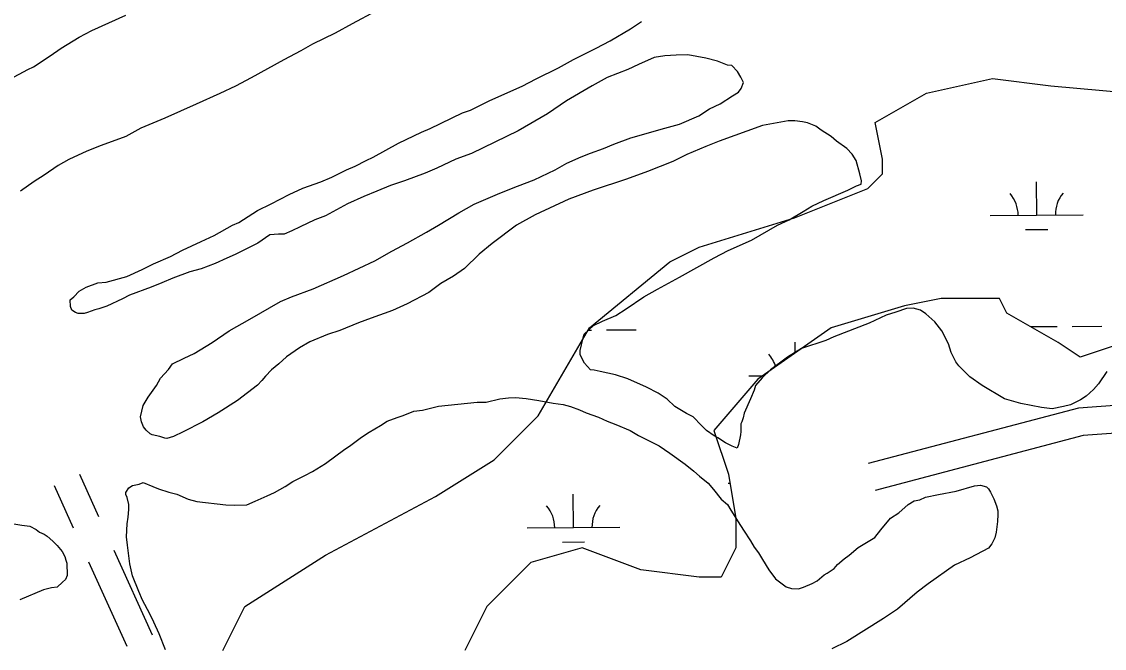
# Model space of a CAD drawing. Extents: x 3540316 to 3578335, y 553172 to 578787.
# Drawn here: x 3558871 to 3560038, y 573078 to 573753 of the extents above; entities that cross this region are included whole.
import ezdxf

# ---------------------------------------------------------------- set-up
doc = ezdxf.new("R2010")
doc.units = 0
for name, color, linetype in [('V-ROAD-CNTR', 7, 'Continuous'), ('V-SITE-VEGE', 7, 'Continuous'), ('V-WETL-SWMP', 7, 'Continuous')]:
    doc.layers.add(name, color=color, linetype=linetype)

msp = doc.modelspace()

# ---------------------------------------------------------------- linework, layer by layer
at = {"layer": 'V-ROAD-CNTR'}
for points in [[(3560324.3, 573144.4), (3560324.3, 573158.9), (3560287.3, 573257.7), (3560248.4, 573322.6), (3560181.1, 573349.5), (3560010.1, 573337.2), (3559783.3, 573277.5)], [(3559232.7, 572584.1), (3559282.2, 572612), (3559436.1, 572671.2), (3559601.9, 572777.8), (3559816.3, 572873.1), (3559911.6, 572920.7), (3560006.3, 572956.2), (3560112.9, 573015.5), (3560254.3, 573074.4), (3560294.3, 573104.4), (3560294.3, 573153.5), (3560260.1, 573244.6), (3560227.8, 573298.5), (3560176.4, 573319), (3560015.1, 573307.5), (3559790.9, 573248.5)], [(3558933.5, 573266), (3558954.1, 573220.5)], [(3558906.2, 573253.6), (3558926.8, 573208.1)], [(3558970.6, 573184), (3559011.9, 573092.9)], [(3558943.3, 573171.6), (3558984.6, 573080.6)]]:
    msp.add_lwpolyline(points, dxfattribs=at)
at = {"layer": 'V-SITE-VEGE'}
for p, q in [((3558946.7, 573743.9), (3558983.6, 573760.2)), ((3559252.8, 573764.6), (3559227.3, 573751.1)), ((3558933.2, 573736.6), (3558946.7, 573743.9)), ((3559227.3, 573751.1), (3559208.9, 573741)), ((3559505.5, 573732.7), (3559527.2, 573745.5)), ((3559527.2, 573745.5), (3559539.1, 573753.4)), ((3558913.7, 573724.8), (3558933.2, 573736.6)), ((3559208.9, 573741), (3559184.5, 573729.2)), ((3559490.4, 573724.8), (3559505.5, 573732.7)), ((3558901.8, 573716.5), (3558913.7, 573724.8)), ((3559172, 573721.9), (3559153.6, 573712.4)), ((3559184.5, 573729.2), (3559172, 573721.9)), ((3559466, 573712.5), (3559490.4, 573724.8)), ((3558884, 573704.7), (3558901.8, 573716.5)), ((3559153.6, 573712.4), (3559118.4, 573692.8)), ((3559449.7, 573703.5), (3559466, 573712.5)), ((3559535.9, 573707.4), (3559524.5, 573701.8)), ((3559552.8, 573714.8), (3559535.9, 573707.4)), ((3559564.2, 573716.6), (3559552.8, 573714.8)), ((3559576.7, 573717.3), (3559564.2, 573716.6)), ((3559589.3, 573717.5), (3559576.7, 573717.3)), ((3559608.5, 573713.9), (3559589.3, 573717.5)), ((3559621.1, 573710.8), (3559608.5, 573713.9)), ((3559632, 573706.6), (3559621.1, 573710.8)), ((3558858.5, 573691.3), (3558878, 573701.9)), ((3558878, 573701.9), (3558884, 573704.7)), ((3559425.8, 573691.7), (3559449.7, 573703.5)), ((3559524.5, 573701.8), (3559502.3, 573693.3)), ((3559636.4, 573706.1), (3559632, 573706.6)), ((3559642.5, 573699.7), (3559636.4, 573706.1)), ((3559646.4, 573693.7), (3559642.5, 573699.7)), ((3559101.6, 573683.8), (3559084.8, 573675.9)), ((3559118.4, 573692.8), (3559101.6, 573683.8)), ((3559375.9, 573668.6), (3559410.7, 573683.8)), ((3559410.7, 573683.8), (3559425.8, 573691.7)), ((3559486, 573684.3), (3559458.4, 573668.1)), ((3559502.3, 573693.3), (3559486, 573684.3)), ((3559649.2, 573687.8), (3559646.4, 573693.7)), ((3559646.6, 573681.2), (3559649.2, 573687.8)), ((3559084.8, 573675.9), (3559059.3, 573664.6)), ((3559623.9, 573665), (3559637.4, 573673.4)), ((3559637.4, 573673.4), (3559643.9, 573677.3)), ((3559643.9, 573677.3), (3559646.6, 573681.2)), ((3559059.3, 573664.6), (3559025.6, 573649.4)), ((3559354.8, 573657.9), (3559375.9, 573668.6)), ((3559458.4, 573668.1), (3559437.8, 573654.2)), ((3559612.5, 573659.4), (3559623.9, 573665)), ((3559025.6, 573649.4), (3558999.6, 573638.7)), ((3559311.4, 573638.2), (3559346.1, 573655.1)), ((3559346.1, 573655.1), (3559354.8, 573657.9)), ((3559437.8, 573654.2), (3559406.4, 573635.7)), ((3559580, 573643.1), (3559601.1, 573652.1)), ((3559601.1, 573652.1), (3559612.5, 573659.4)), ((3558999.6, 573638.7), (3558983.3, 573629.7)), ((3559302.2, 573634.2), (3559311.4, 573638.2)), ((3559527.8, 573628.1), (3559564.2, 573638.5)), ((3559564.2, 573638.5), (3559580, 573643.1)), ((3559669.6, 573641.6), (3559622.8, 573624.6)), ((3559697.3, 573646.4), (3559669.6, 573641.6)), ((3559704.4, 573646.5), (3559697.3, 573646.4)), ((3559712.6, 573645.5), (3559704.4, 573646.5)), ((3559718.1, 573644.5), (3559712.6, 573645.5)), ((3559726.9, 573640.8), (3559718.1, 573644.5)), ((3559733, 573636.5), (3559726.9, 573640.8)), ((3558983.3, 573629.7), (3558956.7, 573620)), ((3559277.2, 573622.4), (3559302.2, 573634.2)), ((3559406.4, 573635.7), (3559356, 573611.5)), ((3559509.3, 573621.3), (3559527.8, 573628.1)), ((3559743.5, 573629.6), (3559733, 573636.5)), ((3559749.5, 573624.7), (3559743.5, 573629.6)), ((3558941.5, 573613.8), (3558922, 573604.8)), ((3558956.7, 573620), (3558941.5, 573613.8)), ((3559250.1, 573607.3), (3559277.2, 573622.4)), ((3559484.3, 573611.7), (3559498.4, 573616.8)), ((3559498.4, 573616.8), (3559509.3, 573621.3)), ((3559608.7, 573618.9), (3559588.1, 573610.4)), ((3559622.8, 573624.6), (3559608.7, 573618.9)), ((3559760.6, 573616.7), (3559749.5, 573624.7)), ((3559766.1, 573610.8), (3559760.6, 573616.7)), ((3558922, 573604.8), (3558910.6, 573598.6)), ((3559230.6, 573597.7), (3559242.5, 573603.9)), ((3559242.5, 573603.9), (3559250.1, 573607.3)), ((3559339.2, 573605.3), (3559318.5, 573595.7)), ((3559356, 573611.5), (3559339.2, 573605.3)), ((3559458.8, 573601), (3559474, 573607.7)), ((3559474, 573607.7), (3559484.3, 573611.7)), ((3559572.9, 573602.6), (3559545.8, 573591.8)), ((3559588.1, 573610.4), (3559572.9, 573602.6)), ((3559770.6, 573603.7), (3559766.1, 573610.8)), ((3559774.6, 573589.6), (3559770.6, 573603.7)), ((3558910.6, 573598.6), (3558895.4, 573588)), ((3559205.6, 573585.9), (3559221.4, 573593.8)), ((3559221.4, 573593.8), (3559230.6, 573597.7)), ((3559318.5, 573595.7), (3559306.1, 573590.1)), ((3559423.6, 573583), (3559446.3, 573593.7)), ((3559446.3, 573593.7), (3559458.8, 573601)), ((3559545.8, 573591.8), (3559522.9, 573583.8)), ((3558884.6, 573581.3), (3558870, 573570.8)), ((3558895.4, 573588), (3558884.6, 573581.3)), ((3559174.1, 573574), (3559193.7, 573580.8)), ((3559193.7, 573580.8), (3559205.6, 573585.9)), ((3559283.8, 573582.1), (3559268.6, 573577)), ((3559306.1, 573590.1), (3559283.8, 573582.1)), ((3559405.6, 573576.2), (3559423.6, 573583)), ((3559522.9, 573583.8), (3559487.1, 573571.9)), ((3559776.3, 573582), (3559774.6, 573589.6)), ((3559775.9, 573578.2), (3559776.3, 573582)), ((3559140, 573557.1), (3559159.5, 573567.2)), ((3559159.5, 573567.2), (3559174.1, 573574)), ((3559253.9, 573570.7), (3559239.8, 573565.1)), ((3559268.6, 573577), (3559253.9, 573570.7)), ((3559359, 573556.9), (3559386.6, 573568.8)), ((3559386.6, 573568.8), (3559405.6, 573576.2)), ((3559487.1, 573571.9), (3559461, 573562.2)), ((3559743.3, 573564), (3559754.1, 573568.6)), ((3559754.1, 573568.6), (3559761.7, 573571.9)), ((3559761.7, 573571.9), (3559771, 573576.4)), ((3559771, 573576.4), (3559775.9, 573578.2)), ((3559125.3, 573549.8), (3559140, 573557.1)), ((3559222.4, 573557.2), (3559198.6, 573544.3)), ((3559239.8, 573565.1), (3559222.4, 573557.2)), ((3559342.2, 573547.4), (3559359, 573556.9)), ((3559461, 573562.2), (3559424.6, 573545.3)), ((3559722.7, 573554.5), (3559735.7, 573560.7)), ((3559735.7, 573560.7), (3559743.3, 573564)), ((3559105.3, 573537), (3559125.3, 573549.8)), ((3559198.6, 573544.3), (3559187.2, 573539.8)), ((3559320.5, 573534), (3559342.2, 573547.4)), ((3559424.6, 573545.3), (3559404.6, 573534.1)), ((3559698.3, 573539.9), (3559713.5, 573548.9)), ((3559713.5, 573548.9), (3559722.7, 573554.5)), ((3559078.7, 573522.9), (3559098.3, 573534.1)), ((3559098.3, 573534.1), (3559105.3, 573537)), ((3559171.4, 573532.4), (3559162.2, 573527.9)), ((3559187.2, 573539.8), (3559171.4, 573532.4)), ((3559307.5, 573526.7), (3559320.5, 573534)), ((3559404.6, 573534.1), (3559378.1, 573514.6)), ((3559657.7, 573518), (3559685.8, 573534.3)), ((3559685.8, 573534.3), (3559698.3, 573539.9)), ((3559064.6, 573516.7), (3559078.7, 573522.9)), ((3559138.8, 573523.8), (3559125.8, 573514.9)), ((3559148.1, 573524.5), (3559138.8, 573523.8)), ((3559154.1, 573524.5), (3559148.1, 573524.5)), ((3559162.2, 573527.9), (3559154.1, 573524.5)), ((3559286.9, 573515), (3559307.5, 573526.7)), ((3559044.6, 573507.2), (3559064.6, 573516.7)), ((3559117.2, 573510.4), (3559107.9, 573505.9)), ((3559125.8, 573514.9), (3559117.2, 573510.4)), ((3559270.1, 573506), (3559286.9, 573515)), ((3559378.1, 573514.6), (3559364.1, 573503)), ((3559632.7, 573506.8), (3559657.7, 573518)), ((3559013.1, 573492.5), (3559031.6, 573500.4)), ((3559031.6, 573500.4), (3559044.6, 573507.2)), ((3559092.2, 573498.5), (3559079.7, 573492.9)), ((3559101.4, 573502.5), (3559092.2, 573498.5)), ((3559107.9, 573505.9), (3559101.4, 573502.5)), ((3559251.7, 573495.9), (3559270.1, 573506)), ((3559364.1, 573503), (3559348.5, 573487.4)), ((3559580.1, 573478.2), (3559617.5, 573498.9)), ((3559617.5, 573498.9), (3559632.7, 573506.8)), ((3558984.4, 573479), (3559001.2, 573486.3)), ((3559001.2, 573486.3), (3559013.1, 573492.5)), ((3559064.5, 573487.2), (3559052.5, 573483.8)), ((3559079.7, 573492.9), (3559064.5, 573487.2)), ((3559218.1, 573480.1), (3559251.7, 573495.9)), ((3559348.5, 573487.4), (3559336.6, 573479.1)), ((3558962.1, 573472.7), (3558984.4, 573479)), ((3559034.1, 573477), (3559022.1, 573471.9)), ((3559052.5, 573483.8), (3559034.1, 573477)), ((3559185.5, 573465.5), (3559218.1, 573480.1)), ((3559336.6, 573479.1), (3559323, 573471.2)), ((3559556.3, 573465.3), (3559580.1, 573478.2)), ((3558927.3, 573456.9), (3558933.3, 573463)), ((3558933.3, 573463), (3558940.8, 573467.5)), ((3558940.8, 573467.5), (3558953.3, 573472)), ((3558953.3, 573472), (3558962.1, 573472.7)), ((3559010.7, 573467.4), (3558987.4, 573458.8)), ((3559022.1, 573471.9), (3559010.7, 573467.4)), ((3559162.1, 573456.9), (3559185.5, 573465.5)), ((3559323, 573471.2), (3559310.1, 573461.8)), ((3559541.7, 573456.9), (3559556.3, 573465.3)), ((3558923.6, 573453.6), (3558927.3, 573456.9)), ((3558923.7, 573446.5), (3558923.6, 573453.6)), ((3558979.8, 573454.9), (3558963, 573447)), ((3558987.4, 573458.8), (3558979.8, 573454.9)), ((3559117.2, 573432.8), (3559150.2, 573451.9)), ((3559150.2, 573451.9), (3559162.1, 573456.9)), ((3559310.1, 573461.8), (3559286.8, 573449.4)), ((3559522.7, 573444), (3559541.7, 573456.9)), ((3558925.4, 573442.7), (3558923.7, 573446.5)), ((3558929.2, 573440), (3558925.4, 573442.7)), ((3558932, 573438.9), (3558929.2, 573440)), ((3558938.5, 573439), (3558932, 573438.9)), ((3558942.3, 573440.2), (3558938.5, 573439)), ((3558949.9, 573443), (3558942.3, 573440.2)), ((3558954.3, 573444.2), (3558949.9, 573443)), ((3558963, 573447), (3558954.3, 573444.2)), ((3559271, 573442.1), (3559247.7, 573434.1)), ((3559286.8, 573449.4), (3559271, 573442.1)), ((3559511.4, 573436.8), (3559522.7, 573444)), ((3559813.3, 573440.5), (3559803, 573437.1)), ((3559824.7, 573444.5), (3559813.3, 573440.5)), ((3559831.8, 573444.6), (3559824.7, 573444.5)), ((3559840, 573442.5), (3559831.8, 573444.6)), ((3559845.5, 573438.8), (3559840, 573442.5)), ((3559855.5, 573430.2), (3559845.5, 573438.8)), ((3559094.9, 573420.5), (3559117.2, 573432.8)), ((3559234.1, 573429), (3559214, 573420.6)), ((3559247.7, 573434.1), (3559234.1, 573429)), ((3559487.5, 573426.1), (3559497.3, 573430.6)), ((3559497.3, 573430.6), (3559511.4, 573436.8)), ((3559784.5, 573428.7), (3559746.5, 573413.9)), ((3559803, 573437.1), (3559784.5, 573428.7)), ((3559862.7, 573420.5), (3559855.5, 573430.2)), ((3559076.6, 573407.7), (3559094.9, 573420.5)), ((3559200.9, 573416.5), (3559181.9, 573408.6)), ((3559214, 573420.6), (3559200.9, 573416.5)), ((3559476.2, 573412.8), (3559477.3, 573416.6)), ((3559477.3, 573416.6), (3559487.5, 573426.1)), ((3559870, 573406.4), (3559862.7, 573420.5)), ((3559057.1, 573395.9), (3559076.6, 573407.7)), ((3559181.9, 573408.6), (3559170.6, 573401.9)), ((3559473.1, 573399.1), (3559476.2, 573412.8)), ((3559737.8, 573410), (3559711.7, 573401.4)), ((3559746.5, 573413.9), (3559737.8, 573410)), ((3559872.9, 573397.1), (3559870, 573406.4)), ((3559046.2, 573390.9), (3559057.1, 573395.9)), ((3559156.5, 573392.4), (3559148.4, 573384.7)), ((3559170.6, 573401.9), (3559156.5, 573392.4)), ((3559473.2, 573394.7), (3559473.1, 573399.1)), ((3559474.9, 573390.9), (3559473.2, 573394.7)), ((3559696.6, 573391.9), (3559678.2, 573378.5)), ((3559711.7, 573401.4), (3559696.6, 573391.9)), ((3559878, 573386.8), (3559872.9, 573397.1)), ((3559029.5, 573378.6), (3559033.8, 573384.7)), ((3559033.8, 573384.7), (3559046.2, 573390.9)), ((3559148.4, 573384.7), (3559140.3, 573378.5)), ((3559477.7, 573385.5), (3559474.9, 573390.9)), ((3559484.4, 573378.5), (3559477.7, 573385.5)), ((3559881.3, 573382.5), (3559878, 573386.8)), ((3559892.9, 573370.7), (3559881.3, 573382.5)), ((3559016.6, 573361.5), (3559020.9, 573369.2)), ((3559020.9, 573369.2), (3559029.5, 573378.6)), ((3559133.9, 573371.4), (3559130.1, 573366.9)), ((3559140.3, 573378.5), (3559133.9, 573371.4)), ((3559488.2, 573378), (3559484.4, 573378.5)), ((3559494.8, 573376.5), (3559488.2, 573378)), ((3559511.2, 573372.9), (3559494.8, 573376.5)), ((3559524.4, 573368.7), (3559511.2, 573372.9)), ((3559544.7, 573359.7), (3559524.4, 573368.7)), ((3559669.1, 573369.7), (3559662.1, 573361.4)), ((3559678.2, 573378.5), (3559669.1, 573369.7)), ((3559906.2, 573361.6), (3559892.9, 573370.7)), ((3560040.8, 573376.6), (3560031.7, 573363.4)), ((3559007.5, 573348.8), (3559016.6, 573361.5)), ((3559125.3, 573362), (3559103.7, 573345.3)), ((3559130.1, 573366.9), (3559125.3, 573362)), ((3559557.3, 573353.3), (3559544.7, 573359.7)), ((3559662.1, 573361.4), (3559660.5, 573356.4)), ((3559930.4, 573347.2), (3559906.2, 573361.6)), ((3560026.4, 573357.3), (3560018.3, 573350.1)), ((3560031.7, 573363.4), (3560026.4, 573357.3)), ((3559002.2, 573340), (3559007.5, 573348.8)), ((3559103.7, 573345.3), (3559083.1, 573331.9)), ((3559566.7, 573346.9), (3559557.3, 573353.3)), ((3559575, 573338.8), (3559566.7, 573346.9)), ((3559656.8, 573347.1), (3559649.9, 573331.7)), ((3559660.5, 573356.4), (3559656.8, 573347.1)), ((3559947.9, 573342), (3559930.4, 573347.2)), ((3560012.3, 573346.2), (3560001.5, 573340.5)), ((3560018.3, 573350.1), (3560012.3, 573346.2)), ((3558999.1, 573327.9), (3559002.2, 573340)), ((3559587.7, 573331.4), (3559575, 573338.8)), ((3559970.4, 573337.9), (3559947.9, 573342)), ((3559981.9, 573336.4), (3559970.4, 573337.9)), ((3559993.9, 573338.8), (3559981.9, 573336.4)), ((3560001.5, 573340.5), (3559993.9, 573338.8)), ((3559000.2, 573322.5), (3558999.1, 573327.9)), ((3559002.5, 573317.1), (3559000.2, 573322.5)), ((3559066.3, 573322.3), (3559045.2, 573311.7)), ((3559083.1, 573331.9), (3559066.3, 573322.3)), ((3559594.8, 573327.7), (3559587.7, 573331.4)), ((3559603.7, 573318.5), (3559594.8, 573327.7)), ((3559647.3, 573322.4), (3559646.3, 573320.2)), ((3559648.9, 573326.8), (3559647.3, 573322.4)), ((3559649.9, 573331.7), (3559648.9, 573326.8)), ((3559005.3, 573313.3), (3559002.5, 573317.1)), ((3559009.7, 573309.5), (3559005.3, 573313.3)), ((3559045.2, 573311.7), (3559034.9, 573306.6)), ((3559609.2, 573313.1), (3559603.7, 573318.5)), ((3559617.5, 573307.2), (3559609.2, 573313.1)), ((3559646.4, 573312), (3559645.9, 573308.2)), ((3559646.3, 573320.2), (3559646.4, 573312)), ((3559011.9, 573308.5), (3559009.7, 573309.5)), ((3559020.1, 573306.4), (3559011.9, 573308.5)), ((3559025.6, 573304.8), (3559020.1, 573306.4)), ((3559027.8, 573304.3), (3559025.6, 573304.8)), ((3559034.9, 573306.6), (3559027.8, 573304.3)), ((3559621.4, 573305.1), (3559617.5, 573307.2)), ((3559629.6, 573299.8), (3559621.4, 573305.1)), ((3559636.8, 573296), (3559629.6, 573299.8)), ((3559645.9, 573308.2), (3559643.9, 573297.8)), ((3559642.3, 573293.9), (3559636.8, 573296)), ((3559643.9, 573297.8), (3559642.3, 573293.9))]:
    msp.add_line(p, q, dxfattribs=at)
for points in [[(3558986.8, 573233.3), (3558985, 573240.9), (3558983.3, 573244.2), (3558983.3, 573246.4), (3558986.5, 573251.3), (3558990.8, 573253.6), (3558997.9, 573255.3), (3559002.3, 573257), (3559012.7, 573252.8), (3559018.7, 573250.1), (3559029.7, 573246.5), (3559038.5, 573244.4), (3559050.6, 573239.1), (3559059.9, 573236.5), (3559091.1, 573233.1), (3559100.3, 573232.7), (3559114, 573232.9), (3559122.7, 573236.9), (3559135.7, 573242.5), (3559143.8, 573246.4), (3559155.2, 573252.6), (3559163.3, 573258.2), (3559176.3, 573264.4), (3559184.5, 573268.9), (3559198.6, 573277.3), (3559219.6, 573292.8), (3559224.5, 573296.2), (3559237.5, 573305.7), (3559245.6, 573311.2), (3559258, 573318.5), (3559265.1, 573323), (3559275.9, 573327), (3559282.5, 573329.2), (3559293.9, 573333.8), (3559303.1, 573335), (3559320.5, 573339.1), (3559362, 573343.5), (3559371.8, 573343.6), (3559386.5, 573347.1), (3559395.8, 573348.3), (3559403.4, 573348.4), (3559414.9, 573347.5), (3559428.6, 573345.5), (3559443.9, 573342.5), (3559454.9, 573341), (3559462.5, 573338.9), (3559472.4, 573335.2), (3559479.6, 573332), (3559492.7, 573327.3), (3559502.1, 573323.1), (3559511.4, 573319.4), (3559526.8, 573313), (3559536.1, 573307.7), (3559558.1, 573296.6), (3559569.7, 573288.5), (3559586.3, 573276.8), (3559595.7, 573269.2), (3559601.7, 573263.9), (3559611.1, 573256.4), (3559616.7, 573249.3), (3559625, 573239.1), (3559631.7, 573233.2), (3559635.6, 573227.2), (3559643.4, 573214.8), (3559649, 573205.6), (3559656.8, 573194.2), (3559660.7, 573187.2), (3559665.2, 573181.2), (3559669.6, 573174.2), (3559676.4, 573162.8), (3559683.6, 573153.1), (3559695.2, 573144.5), (3559700.7, 573143), (3559708.3, 573142.5), (3559713.8, 573144.2), (3559723, 573148.2), (3559728.4, 573151), (3559736, 573157.7), (3559739.2, 573159.3), (3559746.8, 573164.4), (3559750.5, 573168.8), (3559757.6, 573174.9), (3559763, 573178.8), (3559772.7, 573187.1), (3559790.5, 573197.7), (3559797, 573206), (3559807.7, 573218.7), (3559816.4, 573224.3)], [(3559816.4, 573224.3), (3559826.6, 573233.2), (3559833.1, 573237.1), (3559839.1, 573238.3), (3559845.1, 573241.1), (3559859.2, 573244), (3559878.3, 573247.6), (3559897.9, 573253.3), (3559904.4, 573254), (3559911, 573252.4), (3559913.2, 573250.3), (3559915.4, 573246.5), (3559918.8, 573239.4), (3559921.7, 573231.8), (3559923.4, 573226.4), (3559923.4, 573222.6), (3559923, 573214.9), (3559922, 573209.4), (3559921.5, 573203.4), (3559920, 573197.4), (3559916.8, 573190.8), (3559913, 573186.4), (3559893.5, 573175.7), (3559876.7, 573167.8), (3559848, 573147.8), (3559836.2, 573138.9), (3559815.1, 573120.6), (3559800, 573110.5), (3559760.5, 573085.9), (3559744.2, 573078)], [(3559026.1, 573076.6), (3559019.3, 573094), (3559013.7, 573106.4), (3559009.2, 573115.7), (3559001.3, 573130.3), (3558997.4, 573139.5), (3558990.6, 573156.4), (3558987.7, 573169.4), (3558985.2, 573189.6), (3558984, 573198.3), (3558984.9, 573212.5), (3558985.9, 573219.6), (3558986.8, 573227.8), (3558986.8, 573233.3)], [(3558856, 573213.4), (3558871.3, 573210.9), (3558880.1, 573209.9), (3558886.7, 573206.2), (3558890.5, 573203.5), (3558895.5, 573201.4), (3558898.8, 573199.3), (3558904.9, 573193.9), (3558909.3, 573189.1), (3558914.8, 573182.6), (3558917.7, 573177.2), (3558918.8, 573173.4), (3558919.9, 573170.1), (3558920.1, 573157), (3558918.5, 573152.6)], [(3558918.5, 573152.6), (3558915.3, 573149.8), (3558909.4, 573144.3), (3558903.4, 573143.6), (3558894.7, 573141.3), (3558869.2, 573130.6)]]:
    msp.add_lwpolyline(points, dxfattribs=at)
at = {"layer": 'V-WETL-SWMP'}
for p, q in [((3559846.3, 573676.4), (3559917.3, 573692.2)), ((3559917.3, 573692.2), (3559980.5, 573684.3)), ((3559980.5, 573684.3), (3560067.4, 573676.4)), ((3559791, 573644.8), (3559846.3, 573676.4)), ((3559798.9, 573605.3), (3559791, 573644.8)), ((3559798.9, 573589.6), (3559798.9, 573605.3)), ((3559783.1, 573573.8), (3559798.9, 573589.6)), ((3559965.1, 573545), (3559964.8, 573581)), ((3559704.1, 573542.2), (3559783.1, 573573.8)), ((3559915.1, 573544.6), (3560015.1, 573545.4)), ((3559601.4, 573510.6), (3559704.1, 573542.2)), ((3559953.2, 573529.5), (3559977.2, 573529.6)), ((3559569.8, 573494.8), (3559601.4, 573510.6)), ((3559483, 573423.7), (3559569.8, 573494.8)), ((3559862.1, 573455.3), (3559822.6, 573447.4)), ((3559925.2, 573455.3), (3559862.1, 573455.3)), ((3559933.1, 573439.5), (3559925.2, 573455.3)), ((3559822.6, 573447.4), (3559743.6, 573423.7)), ((3559988.4, 573407.9), (3559933.1, 573439.5)), ((3559427.7, 573328.9), (3559483, 573423.7)), ((3559481.5, 573421.2), (3559485.3, 573421.2)), ((3559501.3, 573421.3), (3559533.3, 573421.6)), ((3559743.6, 573423.7), (3559664.6, 573368.4)), ((3559958.8, 573424.9), (3559987.2, 573425.1)), ((3560003.2, 573425.2), (3560035.2, 573425.4)), ((3559704.8, 573396.6), (3559704.7, 573408.2)), ((3560012.1, 573392.1), (3559988.4, 573407.9)), ((3560059.5, 573407.9), (3560012.1, 573392.1)), ((3559655, 573371.8), (3559669.6, 573371.9)), ((3559664.6, 573368.4), (3559617.2, 573313.1)), ((3559380.3, 573281.5), (3559427.7, 573328.9)), ((3559617.2, 573313.1), (3559633, 573265.8)), ((3559317.1, 573242.1), (3559380.3, 573281.5)), ((3559633, 573265.8), (3559640.9, 573218.4)), ((3559632.5, 573256.2), (3559634.6, 573256.2)), ((3559198.7, 573178.9), (3559317.1, 573242.1)), ((3559465.8, 573208.4), (3559465.5, 573244.4)), ((3559640.9, 573218.4), (3559640.9, 573186.8)), ((3559415.8, 573208.1), (3559515.8, 573208.8)), ((3559475.1, 573186.8), (3559419.8, 573171)), ((3559453.9, 573192.9), (3559477.9, 573193.1)), ((3559538.3, 573163.1), (3559475.1, 573186.8)), ((3559640.9, 573186.8), (3559625.1, 573155.2)), ((3559111.8, 573123.6), (3559198.7, 573178.9)), ((3559419.8, 573171), (3559372.4, 573123.6)), ((3559601.4, 573155.2), (3559538.3, 573163.1)), ((3559625.1, 573155.2), (3559601.4, 573155.2)), ((3559088.1, 573076.2), (3559111.8, 573123.6)), ((3559372.4, 573123.6), (3559348.7, 573076.2))]:
    msp.add_line(p, q, dxfattribs=at)
for centre, start, end in [((3559909.9, 573545), 359.6699, 41.2135), ((3560020.4, 573545.9), 139.6699, 181.2135), ((3559649.8, 573372.2), 15.7507, 41.2135), ((3559410.5, 573208.5), 359.6699, 41.2135), ((3559521, 573209.3), 139.6699, 181.2135)]:
    msp.add_arc(centre, 35.2, start, end, dxfattribs=at)

doc.saveas('drawing.dxf')
